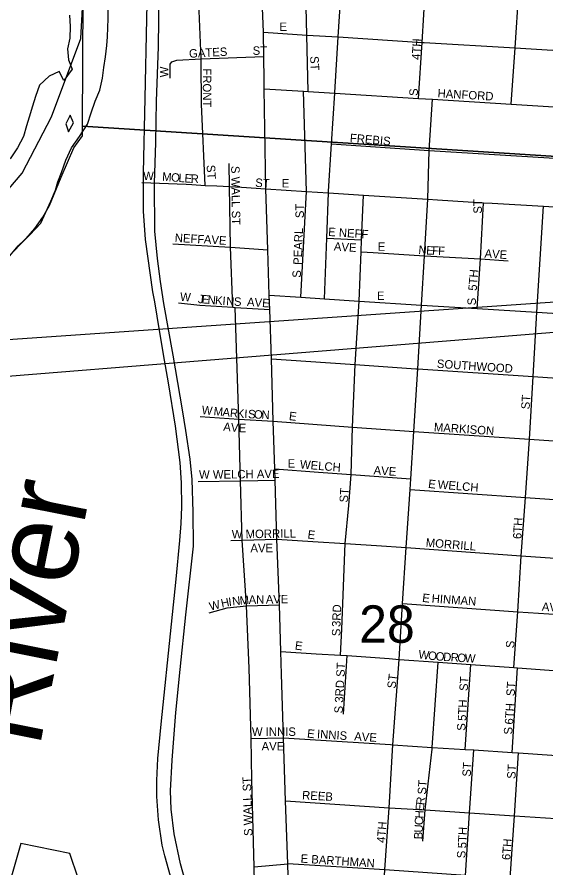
# Model space of a CAD drawing. Extents: x 0 to 34, y -6.2 to 22.
# Drawn here: x 6.622 to 7.214, y 15.431 to 16.383 of the extents above; entities that cross this region are included whole.
import ezdxf

# ---------------------------------------------------------------- set-up
doc = ezdxf.new("R2010")
doc.units = 0
for name, color, linetype in [('GM_X_City_Street', 7, 'Continuous'), ('GM_X_City_Street_Text', 7, 'Continuous'), ('GM_X_Corporation', 7, 'Continuous'), ('GM_X_Major_River', 7, 'Continuous'), ('GM_X_Major_River_Text', 7, 'Continuous'), ('GM_X_Minor_Lake', 7, 'Continuous'), ('GM_X_Rail_Line', 7, 'Continuous'), ('GM_X_Section', 7, 'Continuous'), ('GM_X_Section_Text', 7, 'Continuous'), ('GM_X_Township', 7, 'Continuous'), ('GM_X_US_Route', 7, 'Continuous')]:
    doc.layers.add(name, color=color, linetype=linetype)

msp = doc.modelspace()

# ---------------------------------------------------------------- linework, layer by layer
at = {"layer": 'GM_X_City_Street'}
for points in [[(6.9475, 16.29952), (6.94602, 16.36266), (6.94447, 16.42634), (6.94281, 16.46308), (6.93994, 16.48326), (6.9361, 16.51036), (6.9247, 16.59085), (6.91432, 16.66217), (6.89538, 16.79423), (6.88727, 16.84982), (6.87921, 16.90505), (6.87103, 16.96084), (6.86295, 17.01634), (6.85545, 17.07171), (6.84898, 17.11505), (6.8353, 17.20994), (6.82944, 17.25134), (6.82321, 17.29303), (6.81749, 17.33372), (6.81124, 17.37548)], [(7.17478, 16.28531), (7.17913, 16.34842), (7.18326, 16.41134), (7.18548, 16.44405), (7.18871, 16.49111), (7.19146, 16.53122), (7.19421, 16.57058), (7.19897, 16.64367), (7.20663, 16.73422), (7.20844, 16.76046), (7.21024, 16.765)], [(7.07087, 16.29179), (7.075, 16.35452), (7.07902, 16.41747), (7.08138, 16.45168), (7.0847, 16.49937), (7.08769, 16.53931), (7.09065, 16.57827)], [(6.8278, 16.33216), (6.82777, 16.33596), (6.82197, 16.4795)], [(6.97744, 16.29855), (6.98129, 16.36058), (6.98519, 16.42372)], [(6.89758, 16.36577), (6.94602, 16.36266), (6.98129, 16.36058), (7.075, 16.35452), (7.07741, 16.35438)], [(7.07741, 16.35438), (7.17913, 16.34842), (7.32919, 16.33906), (7.48036, 16.32986), (7.56659, 16.3249), (7.56704, 16.32482)], [(6.79313, 16.31457), (6.79305, 16.32634), (6.79305, 16.33015), (6.79514, 16.33282), (6.80049, 16.33477), (6.82777, 16.33596), (6.89796, 16.33855)], [(6.83241, 16.19463), (6.82822, 16.28556), (6.8278, 16.33216)], [(6.89845, 16.30244), (6.94232, 16.29983), (6.9475, 16.29952), (6.97739, 16.29774), (7.07087, 16.29179), (7.08667, 16.29088), (7.17478, 16.28531), (7.28777, 16.2785), (7.32508, 16.27676), (7.35307, 16.27505), (7.56239, 16.26247)], [(6.93938, 16.06957), (6.94568, 16.18774), (6.94232, 16.29983)], [(6.97039, 16.18825), (6.97368, 16.24118), (6.97739, 16.29774), (6.97744, 16.29855)], [(7.0239, 15.27377), (7.02678, 15.32778), (7.02981, 15.37448), (7.03337, 15.42907), (7.03803, 15.4985), (7.04242, 15.56899), (7.04925, 15.66448), (7.05093, 15.68921), (7.05319, 15.72691), (7.05739, 15.78945), (7.06188, 15.8546), (7.06246, 15.86653), (7.06587, 15.91941), (7.07019, 15.98926), (7.07447, 16.06077), (7.07762, 16.11577), (7.08137, 16.17914), (7.08311, 16.23357), (7.08667, 16.29088)], [(6.97368, 16.24118), (7.08311, 16.23357), (7.28428, 16.22123)], [(6.86339, 16.05831), (6.86069, 16.12532), (6.85946, 16.19338), (6.85896, 16.21899)], [(6.76153, 16.19781), (6.81106, 16.19595), (6.8175, 16.19555)], [(6.8175, 16.19555), (6.83241, 16.19463), (6.84547, 16.19403)], [(6.84547, 16.19403), (6.85946, 16.19338), (6.873, 16.1925)], [(6.873, 16.1925), (6.90008, 16.19074)], [(6.90008, 16.19074), (6.94568, 16.18774), (6.97026, 16.18615), (7.00958, 16.18365), (7.08137, 16.17914), (7.09222, 16.17846)], [(6.96568, 16.06778), (6.96851, 16.1356), (6.97026, 16.18615), (6.97039, 16.18825)], [(7.00682, 16.12041), (7.00741, 16.13382), (7.00958, 16.18365)], [(7.09222, 16.17846), (7.14386, 16.1752), (7.15346, 16.17462)], [(7.14028, 16.11231), (7.14386, 16.1752)], [(7.15346, 16.17462), (7.21106, 16.17115), (7.28106, 16.16679), (7.34629, 16.16274), (7.42896, 16.15757), (7.54425, 16.15074)], [(7.20353, 16.05283), (7.21106, 16.17115)], [(6.96851, 16.1356), (7.00741, 16.13382)], [(6.79597, 16.12918), (6.86069, 16.12532), (6.90231, 16.12266)], [(6.98379, 15.66911), (6.98517, 15.69808), (6.98898, 15.79399), (6.99321, 15.83657), (6.99549, 15.87115), (6.99731, 15.92399), (7.00026, 15.99414), (7.00456, 16.06526), (7.00682, 16.12041)], [(7.00682, 16.12041), (7.02025, 16.11953), (7.07762, 16.11577), (7.14028, 16.11231), (7.17129, 16.11003)], [(7.13663, 16.05687), (7.14028, 16.11231)], [(6.90406, 16.07177), (6.93938, 16.06957), (6.96568, 16.06778), (7.00456, 16.06526), (7.07447, 16.06077), (7.13663, 16.05687), (7.20353, 16.05283), (7.27372, 16.04839), (7.3389, 16.04403), (7.44848, 16.03717), (7.51207, 16.03337), (7.5478, 16.03115), (7.58172, 16.02856), (7.6147, 16.02623), (7.67822, 16.02195), (7.74334, 16.01793), (7.80803, 16.01342), (7.87231, 16.0091), (7.93258, 16.00514)], [(6.80237, 16.06325), (6.82645, 16.06071), (6.86339, 16.05831), (6.86568, 16.05818), (6.90451, 16.05581)], [(6.86989, 15.93314), (6.86568, 16.05818)], [(7.17765, 15.65543), (7.18218, 15.71782), (7.18602, 15.78035), (7.19061, 15.84555), (7.19508, 15.91077), (7.19928, 15.98085), (7.20353, 16.05283)], [(6.90633, 16.00066), (6.94504, 15.99797), (7.00026, 15.99414), (7.06808, 15.9894)], [(7.06808, 15.9894), (7.07019, 15.98926), (7.19928, 15.98085), (7.26935, 15.97592), (7.33447, 15.97157), (7.50721, 15.95967), (7.54328, 15.957)], [(6.82682, 15.93598), (6.86989, 15.93314), (6.90834, 15.93074)], [(6.8879, 15.39742), (6.88703, 15.43237), (6.88462, 15.52969), (6.88371, 15.57598), (6.88153, 15.6546), (6.87862, 15.72429), (6.87368, 15.79787), (6.87171, 15.86427), (6.86989, 15.93314)], [(6.90834, 15.93074), (6.99731, 15.92399), (7.06587, 15.91941), (7.19508, 15.91077), (7.26489, 15.90585), (7.32981, 15.90134), (7.43951, 15.89384), (7.50286, 15.88927), (7.53887, 15.88668)], [(6.91035, 15.87748), (6.95928, 15.87403), (6.99549, 15.87115), (7.06246, 15.86653)], [(6.82438, 15.86342), (6.87171, 15.86427), (6.91072, 15.86505)], [(7.06188, 15.8546), (7.19061, 15.84555), (7.26068, 15.84062), (7.3258, 15.83615), (7.43572, 15.82856), (7.49924, 15.82422), (7.53508, 15.82183)], [(6.86095, 15.79742), (6.87368, 15.79787), (6.91246, 15.79876)], [(6.91246, 15.79876), (6.95277, 15.79636), (6.98898, 15.79399), (7.02417, 15.79172), (7.05739, 15.78945), (7.18602, 15.78035), (7.25603, 15.77536), (7.32178, 15.77107), (7.43178, 15.76365), (7.49514, 15.75937), (7.53091, 15.75694)], [(6.83678, 15.71666), (6.85695, 15.72221), (6.87862, 15.72429), (6.91561, 15.72555)], [(7.05319, 15.72691), (7.18218, 15.71782), (7.25167, 15.71327), (7.31775, 15.70853), (7.42779, 15.70103), (7.49148, 15.69691), (7.52697, 15.6946)], [(6.91695, 15.67338), (6.95667, 15.67081), (6.98379, 15.66911), (6.99106, 15.66873), (7.03816, 15.66529)], [(6.98705, 15.60335), (6.99106, 15.66873)], [(7.03816, 15.66529), (7.04925, 15.66448), (7.09295, 15.6614), (7.12955, 15.65876), (7.17765, 15.65543), (7.1819, 15.65505), (7.2475, 15.65017), (7.26883, 15.64867), (7.3144, 15.64569), (7.42379, 15.63819), (7.48716, 15.63411), (7.52292, 15.63183)], [(7.08626, 15.56399), (7.08648, 15.56592), (7.09295, 15.6614)], [(7.12337, 15.56372), (7.12955, 15.65876)], [(7.17602, 15.56039), (7.1819, 15.65505)], [(6.88371, 15.57598), (6.92008, 15.57675)], [(6.92008, 15.57675), (6.94996, 15.57496), (7.03952, 15.56918)], [(7.03952, 15.56918), (7.04242, 15.56899), (7.08648, 15.56592), (7.12337, 15.56372), (7.13288, 15.56319), (7.17602, 15.56039), (7.18292, 15.55994), (7.24137, 15.55596), (7.31138, 15.55161), (7.41856, 15.5449), (7.48182, 15.541), (7.51727, 15.5388)], [(7.07853, 15.49607), (7.08626, 15.56399)], [(7.11739, 15.32195), (7.12057, 15.37263), (7.12379, 15.4229), (7.12826, 15.49289), (7.13288, 15.56319)], [(7.1669, 15.31892), (7.17077, 15.36931), (7.17375, 15.41963), (7.1786, 15.48944), (7.18292, 15.55994)], [(6.92201, 15.50623), (7.03803, 15.4985), (7.07853, 15.49607), (7.12826, 15.49289), (7.1786, 15.48944), (7.23629, 15.48566), (7.30775, 15.48128), (7.41398, 15.47475), (7.47748, 15.47054), (7.51307, 15.46819)], [(7.07606, 15.46134), (7.07853, 15.49607)], [(6.88703, 15.43237), (6.92464, 15.43596)], [(7.50892, 15.3982), (7.47241, 15.40068), (7.43811, 15.40289), (7.40989, 15.40452), (7.36432, 15.40744), (7.32534, 15.40998), (7.30314, 15.41128), (7.23159, 15.41589), (7.17375, 15.41963), (7.12379, 15.4229), (7.03337, 15.42907), (6.92464, 15.43596)]]:
    msp.add_lwpolyline(points, dxfattribs=at)
at = {"layer": 'GM_X_Corporation'}
msp.add_lwpolyline([(4.67978, 15.82571), (10.08962, 16.26123), (4.96941, 15.90904), (5.06729, 15.90337), (5.0717, 15.86574), (5.08067, 15.8658), (5.08009, 15.81885), (5.09901, 15.81981), (5.10092, 15.78197), (5.11984, 15.78293), (5.12271, 15.72617), (4.71157, 15.70531)], dxfattribs=at)
at = {"layer": 'GM_X_Major_River'}
for points in [[(6.69157, 16.24943), (6.70058, 16.26287), (6.70475, 16.27577), (6.7093, 16.28868), (6.71422, 16.3012), (6.71726, 16.31448), (6.71877, 16.32624), (6.72067, 16.33838), (6.72219, 16.35091), (6.72295, 16.36077), (6.72334, 16.37101), (6.72372, 16.38088), (6.72372, 16.39454)], [(6.68028, 16.38503), (6.68134, 16.37212), (6.68088, 16.35921), (6.67816, 16.34746), (6.67922, 16.33492), (6.68332, 16.32465), (6.67415, 16.31179), (6.66891, 16.32208), (6.65751, 16.31683), (6.64684, 16.30664), (6.64222, 16.29414), (6.63912, 16.28315), (6.63526, 16.27102)], [(6.63526, 16.27102), (6.63217, 16.26117), (6.62907, 16.24941), (6.62217, 16.23655), (6.61414, 16.22445)], [(6.68111, 16.27303), (6.67613, 16.26356), (6.67948, 16.25443)], [(6.67948, 16.25443), (6.68485, 16.26465), (6.68111, 16.27303)], [(6.61348, 16.11587), (6.62302, 16.12682), (6.63597, 16.13927), (6.64817, 16.15249), (6.65393, 16.1646), (6.65969, 16.1771), (6.66469, 16.18922), (6.6674, 16.19869), (6.67163, 16.20892), (6.67626, 16.22294), (6.68278, 16.23657), (6.69157, 16.24943)]]:
    msp.add_lwpolyline(points, dxfattribs=at)
at = {"layer": 'GM_X_Minor_Lake'}
for points in [[(6.62593, 15.45841), (6.61394, 15.41668), (6.59303, 15.34082), (6.57246, 15.25849), (6.57134, 15.19395), (6.55011, 15.12758), (6.51345, 15.01723), (6.50248, 14.95424), (6.58358, 14.93949), (6.66091, 14.92704), (6.71559, 14.93555), (6.72128, 15.00463), (6.72374, 15.10638), (6.70499, 15.21392), (6.70371, 15.32329), (6.69954, 15.39204), (6.68088, 15.44755)], [(6.68088, 15.44755), (6.62593, 15.45841)]]:
    msp.add_lwpolyline(points, dxfattribs=at)
at = {"layer": 'GM_X_Rail_Line'}
for points in [[(6.79545, 15.41545), (6.78707, 15.44492), (6.78428, 15.45679), (6.78009, 15.48501), (6.77799, 15.51113), (6.77827, 15.529), (6.77939, 15.55372), (6.78302, 15.59199), (6.79475, 15.70401), (6.79992, 15.75429), (6.80383, 15.79745), (6.80551, 15.8163), (6.80621, 15.83502), (6.80579, 15.86198), (6.80425, 15.8846), (6.79908, 15.92511), (6.7914, 15.97385), (6.78554, 16.00556), (6.77841, 16.04816), (6.77576, 16.0645), (6.77366, 16.07553), (6.76542, 16.13392), (6.76333, 16.16562), (6.76319, 16.20878), (6.76514, 16.29216), (6.7671, 16.38071), (6.76836, 16.44803)], [(6.80998, 15.41713), (6.80453, 15.43598), (6.79741, 15.46936), (6.7942, 15.49702), (6.79336, 15.51741), (6.79517, 15.55191), (6.79936, 15.60512), (6.80411, 15.65331), (6.81054, 15.71421), (6.81934, 15.79102), (6.81878, 15.82901), (6.81766, 15.86547), (6.81543, 15.88824), (6.81068, 15.92036), (6.80691, 15.94354), (6.79629, 16.00472), (6.78609, 16.06254), (6.78218, 16.08713), (6.77883, 16.11269), (6.77604, 16.14355), (6.77562, 16.19691), (6.77688, 16.24258), (6.77785, 16.28881), (6.78009, 16.34957), (6.78107, 16.44035)]]:
    msp.add_lwpolyline(points, dxfattribs=at)
at = {"layer": 'GM_X_Section'}
msp.add_lwpolyline([(6.6036, 17.30139), (7.62278, 17.23025), (7.55762, 16.2055), (6.69487, 16.2608), (6.69615, 16.47781), (6.69681, 16.58979), (6.67582, 16.60734), (6.66866, 16.61383), (6.66566, 16.61915), (6.66266, 16.62447), (6.66079, 16.62789), (6.65777, 16.63056), (6.65098, 16.63439), (6.63588, 16.64282), (6.61965, 16.65201)], dxfattribs=at)
msp.add_lwpolyline([(7.55762, 16.2055), (7.49702, 15.18339), (6.50864, 15.24579), (6.56582, 16.03526), (6.57042, 16.04432), (6.57346, 16.04657), (6.5731, 16.04961), (6.56933, 16.05266), (6.56368, 16.05648), (6.56029, 16.05991), (6.56031, 16.0637), (6.56223, 16.0671), (6.56757, 16.07351), (6.58204, 16.08629), (6.59348, 16.09759), (6.61215, 16.1149), (6.63197, 16.13523), (6.64151, 16.14654), (6.65068, 16.15898), (6.65796, 16.1722), (6.67103, 16.20394), (6.68525, 16.23642), (6.69481, 16.25), (6.69487, 16.2608)], close=True, dxfattribs=at)
at = {"layer": 'GM_X_Township'}
msp.add_lwpolyline([(6.57826, 16.15091), (6.62753, 16.20842), (6.66039, 16.27139), (6.69324, 16.35902), (6.69599, 16.41378), (6.69599, 16.47059), (6.69599, 16.48224), (6.66589, 16.53974), (6.6139, 16.60545)], dxfattribs=at)
at = {"layer": 'GM_X_US_Route'}
for points in [[(6.89831, 16.31221), (6.89796, 16.33855), (6.89758, 16.36577), (6.89493, 16.4294)], [(6.92777, 15.33471), (6.92777, 15.33471), (6.92633, 15.38136), (6.92464, 15.43596), (6.92201, 15.50623), (6.92008, 15.57675), (6.91778, 15.64797), (6.91695, 15.67338), (6.91561, 15.72555), (6.91246, 15.79876), (6.91072, 15.86505), (6.91035, 15.87748), (6.90834, 15.93074), (6.90633, 16.00066), (6.90451, 16.05581), (6.90406, 16.07177), (6.90231, 16.12266), (6.90008, 16.19074), (6.89845, 16.30244), (6.89831, 16.31221)]]:
    msp.add_lwpolyline(points, dxfattribs=at)

# ---------------------------------------------------------------- texts
at = {"layer": 'GM_X_City_Street_Text'}
for s, height, rotation, p in [('E', 0.00947, 0.00001, (6.9154, 16.36723)), ('ST', 0.00947, 0.00001, (6.8854, 16.34057)), ('4TH', 0.00947, 86.73128, (7.07279, 16.33472)), ('GATES', 0.00947, 3.12112, (6.81444, 16.33723)), ('ST', 0.00947, 273.57465, (6.94968, 16.3389)), ('W', 0.00947, 90, (6.79113, 16.31545)), ('FRONT', 0.00947, 270, (6.82969, 16.32545)), ('S', 0.00947, 90, (7.07029, 16.29462)), ('HANFORD', 0.00947, 356.58535, (7.09218, 16.29307)), ('FREBIS', 0.00947, 355.13362, (6.99389, 16.24306)), ('ST', 0.00947, 273.57465, (6.83385, 16.21723)), ('W', 0.00947, 0.00001, (6.76291, 16.20056)), ('M', 0.00947, 355.95331, (6.78387, 16.19973)), ('O', 0.00947, 355.95069, (6.79385, 16.19902)), ('L', 0.00947, 355.95331, (6.80216, 16.19843)), ('E', 0.00947, 355.93655, (6.80881, 16.19796)), ('S WALL ST', 0.00947, 270.80785, (6.86135, 16.21625)), ('R', 0.00947, 358.31905, (6.81589, 16.19747)), ('ST', 0.00947, 356.18786, (6.88803, 16.19306)), ('E', 0.00947, 0.00001, (6.91791, 16.19223)), ('ST', 0.00947, 90, (7.14196, 16.16295)), ('ST', 0.00947, 90, (6.94279, 16.15795)), ('NEFF', 0.00947, 356.63542, (6.79801, 16.1314)), ('PEARL', 0.00947, 87.88009, (6.94029, 16.10552)), ('E NEFF', 0.00947, 356.18786, (6.96969, 16.13806)), ('AVE', 0.00947, 356.05688, (6.83053, 16.12973)), ('AVE', 0.00947, 356.05688, (6.97607, 16.12181)), ('E', 0.00947, 0.00001, (7.0254, 16.1214)), ('N', 0.00947, 354.76996, (7.07065, 16.11805)), ('E', 0.00947, 357.81771, (7.07949, 16.11726)), ('F', 0.00947, 358.35263, (7.08625, 16.117)), ('F', 0.00947, 358.35263, (7.09291, 16.11681)), ('AVE', 0.00947, 356.05688, (7.14469, 16.1139)), ('S', 0.00947, 90, (6.93946, 16.09129)), ('5TH', 0.00947, 85.42885, (7.13613, 16.07643)), ('W', 0.00947, 355.60387, (6.80387, 16.06556)), ('E', 0.00947, 0.00001, (7.02457, 16.0664)), ('J', 0.00947, 355.45047, (6.82388, 16.06307)), ('E', 0.00947, 355.45501, (6.82804, 16.06273)), ('N', 0.00947, 355.4549, (6.83469, 16.06221)), ('K', 0.00947, 355.4549, (6.84299, 16.06155)), ('I', 0.00947, 355.46924, (6.8513, 16.06088)), ('N', 0.00947, 355.78152, (6.85551, 16.06055)), ('S', 0.00947, 358.82615, (6.86437, 16.05991)), ('AVE', 0.00947, 356.05688, (6.87886, 16.05973)), ('S', 0.00947, 90, (7.13529, 16.06045)), ('SOUTHWOOD', 0.00947, 356.1429, (7.09136, 15.99057)), ('ST', 0.00947, 86.42621, (7.19529, 15.9439)), ('W', 0.00947, 354.30781, (6.82808, 15.93889)), ('M', 0.00947, 354.31797, (6.84135, 15.93757)), ('A', 0.00947, 354.28506, (6.8513, 15.93658)), ('R', 0.00947, 354.39716, (6.85961, 15.93575)), ('K', 0.00947, 356.22067, (6.8674, 15.93499)), ('I', 0.00947, 357.18594, (6.87589, 15.93443)), ('S', 0.00947, 357.1897, (6.88006, 15.93423)), ('O', 0.00947, 357.2117, (6.88672, 15.9339)), ('N', 0.00947, 357.20091, (6.89504, 15.93349)), ('E', 0.00947, 352.87835, (6.92563, 15.93222)), ('A', 0.00947, 354.08711, (6.85222, 15.92019)), ('V', 0.00947, 355.48809, (6.86076, 15.91931)), ('E', 0.00947, 358.52478, (6.86962, 15.91863)), ('MARKISON', 0.00947, 356.13378, (7.08802, 15.91973)), ('E', 0.00947, 0.00001, (6.92457, 15.8789)), ('WELCH', 0.00947, 355.33124, (6.93805, 15.87807)), ('W WELCH AVE', 0.0094697, 0.58504, (6.82543, 15.8664)), ('AVE', 0.00947, 356.05688, (7.02053, 15.8714)), ('E', 0.00947, 352.87835, (7.08146, 15.85639)), ('WELCH', 0.00947, 355.33124, (7.09222, 15.85557)), ('ST', 0.00947, 86.42621, (6.99196, 15.83973)), ('6TH', 0.00947, 86.73128, (7.18613, 15.79889)), ('W MORRILL', 0.00947, 0.72554, (6.8621, 15.79974)), ('E', 0.00947, 352.87835, (6.94646, 15.79972)), ('MORRILL', 0.00947, 355.46469, (7.07888, 15.79056)), ('AVE', 0.00947, 0.00001, (6.88291, 15.78428)), ('H', 0.00947, 12.40315, (6.85102, 15.72229)), ('I', 0.00947, 7.58598, (6.85895, 15.72405)), ('N', 0.00947, 6.57192, (6.86303, 15.72459)), ('M', 0.00947, 4.94213, (6.87124, 15.72554)), ('A', 0.00947, 1.33324, (6.88105, 15.72639)), ('N', 0.00947, 1.00547, (6.88936, 15.72658)), ('A', 0.00947, 0.99533, (6.9002, 15.72677)), ('V', 0.00947, 1.00711, (6.90853, 15.72691)), ('E', 0.00947, 0.98352, (6.91686, 15.72706)), ('E', 0.00947, 352.87835, (7.07479, 15.72889)), ('HINMAN', 0.00947, 355.98415, (7.08553, 15.72807)), ('W', 0.00947, 15.13716, (6.83826, 15.71884)), ('3RD', 0.00947, 87.79868, (6.98363, 15.70052)), ('AVE', 0.00947, 356.05688, (7.20886, 15.7189)), ('S', 0.00947, 90, (6.98362, 15.69045)), ('E', 0.00947, 352.85145, (6.93229, 15.67556)), ('S', 0.00947, 82.87834, (7.1778, 15.67651)), ('W', 0.00947, 353.68209, (7.0706, 15.66556)), ('O', 0.00947, 353.68311, (7.08137, 15.66437)), ('O', 0.00947, 355.37564, (7.08995, 15.66342)), ('D', 0.00947, 356.45734, (7.09846, 15.66274)), ('R', 0.00947, 356.49785, (7.10678, 15.66222)), ('O', 0.00947, 356.50235, (7.11427, 15.66177)), ('W', 0.00947, 356.50272, (7.12258, 15.66126)), ('S 3RD ST', 0.00947, 86.98901, (6.98613, 15.60388)), ('ST', 0.00947, 82.88002, (7.0453, 15.63151)), ('ST', 0.00947, 86.42535, (7.12613, 15.6289)), ('ST', 0.00947, 86.42535, (7.17863, 15.62307)), ('5TH', 0.00947, 87.71078, (7.12446, 15.59553)), ('6TH', 0.00947, 86.73128, (7.17696, 15.59139)), ('S', 0.00947, 90, (7.12362, 15.58462)), ('W INNIS', 0.00947, 0.00001, (6.88457, 15.5789)), ('E', 0.00947, 353.54271, (6.94597, 15.57717)), ('INNIS', 0.00947, 356.34955, (6.95719, 15.5764)), ('AVE', 0.00947, 356.05688, (6.99886, 15.5739)), ('S', 0.00947, 90, (7.17612, 15.58045)), ('AVE', 0.00947, 0.00001, (6.89541, 15.56261)), ('ST', 0.00947, 86.42621, (7.12946, 15.53306)), ('ST', 0.00947, 86.41175, (7.17946, 15.53057)), ('S WALL ST', 0.00947, 91.61576, (6.88529, 15.46707)), ('ST', 0.00947, 86.42535, (7.07945, 15.51307)), ('REEB', 0.00947, 356.72507, (6.94051, 15.50807)), ('E', 0.00947, 84.44437, (7.07692, 15.49455)), ('R', 0.00947, 82.96532, (7.07756, 15.50112)), ('H', 0.00947, 86.82865, (7.07646, 15.48633)), ('C', 0.00947, 87.10609, (7.07609, 15.47886)), ('4TH', 0.00947, 85.42885, (7.03363, 15.45893)), ('U', 0.00947, 87.09174, (7.07566, 15.47053)), ('5TH', 0.00947, 87.71078, (7.12446, 15.45303)), ('B', 0.00947, 87.10847, (7.07529, 15.46304)), ('6TH', 0.00947, 85.42017, (7.17363, 15.43976)), ('E BARTHMAN', 0.00947, 356.22992, (6.93886, 15.43723)), ('S', 0.00947, 90, (7.12362, 15.44212))]:
    msp.add_text(s, height=height, rotation=rotation, dxfattribs=at).set_placement(p)
at = {"layer": 'GM_X_Major_River_Text'}
msp.add_text('River', height=0.094722, rotation=78.76868, dxfattribs=at).set_placement((6.64668, 15.56423))
at = {"layer": 'GM_X_Section_Text'}
msp.add_text('28', height=0.041856, rotation=0.00001, dxfattribs=at).set_placement((7.00457, 15.68302))

doc.saveas('drawing.dxf')
